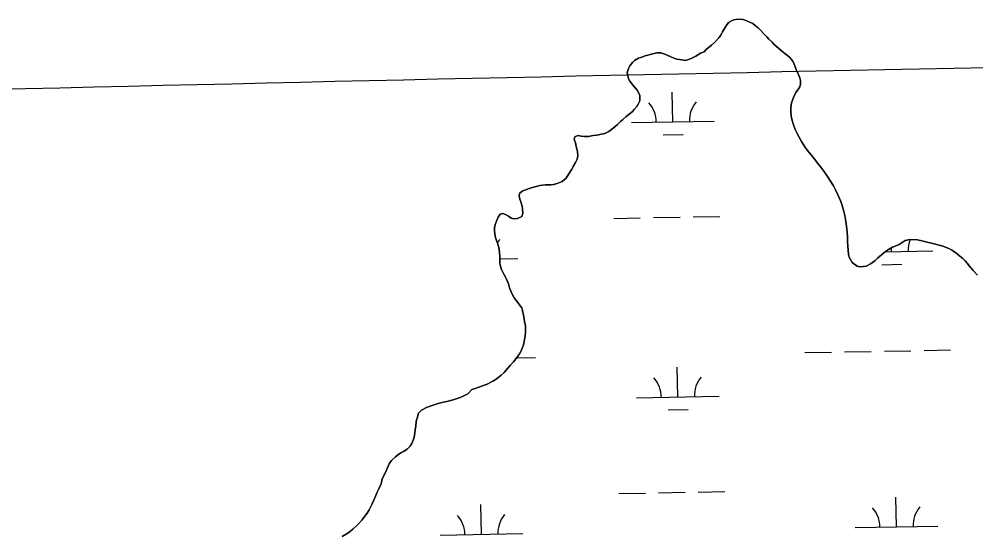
# Model space of a CAD drawing. Extents: x 3925854 to 3964121, y 224593 to 250589.
# Drawn here: x 3958680 to 3959836, y 236080 to 236705 of the extents above; entities that cross this region are included whole.
import ezdxf

# ---------------------------------------------------------------- set-up
doc = ezdxf.new("R2010")
doc.units = 0
for name, color, linetype in [('V-GRID-MAJR', 7, 'Continuous'), ('V-TOPO-SHOR', 7, 'Continuous'), ('V-WETL-SWMP', 7, 'Continuous')]:
    doc.layers.add(name, color=color, linetype=linetype)

msp = doc.modelspace()

# ---------------------------------------------------------------- linework, layer by layer
at = {"layer": 'V-GRID-MAJR'}
msp.add_spline([(3930006.603, 236087.686), (3935327.129, 236182.494), (3940647.643, 236278.076), (3945968.142, 236374.431), (3951288.627, 236471.56), (3956609.098, 236569.464), (3961929.554, 236668.141), (3961929.555, 236668.141)], degree=3, dxfattribs=at)
at = {"layer": 'V-TOPO-SHOR'}
for points in [[(3959623.34, 236622.947), (3959624.079, 236626.668), (3959624.126, 236630.75), (3959623.465, 236634.021), (3959622.33, 236636.83), (3959620.849, 236639.997), (3959619.6, 236642.809), (3959617.785, 236647.376), (3959616.204, 236651.822), (3959614.72, 236654.638), (3959611.383, 236658.523), (3959608.731, 236661.118), (3959605.377, 236663.368), (3959601.098, 236666.565), (3959597.983, 236669.398), (3959592.214, 236674.71), (3959589.908, 236677.067), (3959586.105, 236680.842), (3959583.686, 236683.433), (3959580, 236687.322), (3959576.082, 236691.561), (3959572.965, 236694.279), (3959569.85, 236696.995), (3959566.612, 236699.481), (3959561.977, 236701.865), (3959559.192, 236703.061), (3959555.129, 236704.507), (3959547.906, 236704.937), (3959543.697, 236703.935), (3959540.773, 236702.919), (3959537.367, 236700.742), (3959533.58, 236695.774), (3959530.012, 236689.634), (3959528.226, 236686.273), (3959525.855, 236682.687), (3959520.78, 236677.147), (3959516.659, 236673.582), (3959510.304, 236668.29), (3959507.705, 236665.287), (3959503.259, 236663.94), (3959497.74, 236660.272), (3959492.225, 236657.185), (3959488.948, 236656.057), (3959485.087, 236654.935), (3959478.106, 236655.946), (3959474.966, 236656.682), (3959470.2, 236658.017), (3959463.704, 236660.772), (3959460.225, 236662.445), (3959455.58, 236664.011), (3959450.452, 236664.069), (3959444.256, 236662.625), (3959439.696, 236661.392), (3959436.304, 236660.382), (3959431.389, 236658.689), (3959428.229, 236657.558), (3959423.649, 236654.814), (3959421.061, 236652.627), (3959417.983, 236648.465), (3959416.313, 236645.102), (3959414.861, 236640.455), (3959416.291, 236632.861), (3959417.772, 236629.816), (3959422.255, 236624.168), (3959427.09, 236618.751), (3959430.168, 236612.654), (3959429.861, 236606.129), (3959428.184, 236601.951), (3959426.404, 236599.174), (3959423.332, 236595.594), (3959421.208, 236593.403), (3959416.737, 236589.722), (3959413.09, 236586.849), (3959409.322, 236583.513), (3959406.848, 236581.209), (3959402.958, 236577.406), (3959400.251, 236575.104), (3959395.897, 236571.538), (3959392.723, 236569.242), (3959387.568, 236566.854), (3959383.824, 236565.73), (3959377.864, 236564.516), (3959373.781, 236564.096), (3959367.823, 236563.229), (3959363.276, 236563.164), (3959359.316, 236563.442), (3959355.127, 236564.071), (3959351.613, 236562.597), (3959350.53, 236559.578), (3959352.232, 236555.478), (3959353.229, 236550.804), (3959354.679, 236544.957), (3959355.201, 236539.706), (3959354.456, 236535.635), (3959352.195, 236531.463), (3959349.577, 236526.945), (3959347.794, 236523.703), (3959344.23, 236517.913), (3959341.025, 236512.703), (3959336.198, 236508.56), (3959330.226, 236506.18)], [(3959679.846, 236454.788), (3959679.207, 236460.158), (3959677.89, 236467.516), (3959676.782, 236472.542), (3959674.646, 236479.677), (3959672.836, 236484.478), (3959669.77, 236491.623), (3959666.466, 236498.537), (3959663.956, 236503.229), (3959659.835, 236510.153), (3959657.089, 236514.616), (3959652.268, 236521.198), (3959648.823, 236525.901), (3959645.376, 236530.369), (3959640.203, 236536.722), (3959636.983, 236540.839), (3959632.502, 236546.602), (3959629.518, 236550.716), (3959625.394, 236557.059), (3959622.992, 236561.282), (3959619.915, 236567.61), (3959617.978, 236571.598), (3959615.373, 236578.155), (3959614.136, 236582.249), (3959613.032, 236587.74), (3959612.516, 236593.575), (3959612.676, 236597.537), (3959613.444, 236603.589), (3959616.573, 236612.297), (3959618.84, 236616.819), (3959623.34, 236622.947)], [(3959330.226, 236506.18), (3959325.784, 236505.183), (3959322.513, 236504.753), (3959315.984, 236504.593), (3959309.099, 236503.854), (3959304.654, 236502.74), (3959301.615, 236501.957), (3959297.519, 236500.604), (3959291.787, 236498.687), (3959287.918, 236496.866), (3959284.506, 236494.105), (3959284.238, 236490.962), (3959285.129, 236487.222), (3959286.143, 236484.062), (3959287.947, 236478.797), (3959288.377, 236475.643), (3959288.67, 236470.394), (3959287.341, 236466.328), (3959282.184, 236463.822), (3959277.748, 236463.289), (3959274.496, 236464.374), (3959271.139, 236466.627), (3959267.551, 236468.884), (3959264.297, 236469.736), (3959261.141, 236469.073), (3959258.769, 236465.601), (3959257.454, 236462.701), (3959255.414, 236457.481), (3959254.198, 236452.947), (3959254.159, 236449.565), (3959254.687, 236444.781), (3959255.462, 236441.042), (3959256.817, 236437.179), (3959257.833, 236434.253), (3959259.523, 236428.987), (3959260.389, 236423.148), (3959260.907, 236417.43), (3959260.874, 236414.399), (3959260.948, 236410.67), (3959261.378, 236407.518), (3959262.953, 236402.369), (3959265.687, 236396.743), (3959267.403, 236393.925), (3959268.999, 236390.528), (3959271.147, 236384.789), (3959272.495, 236380.228), (3959275.329, 236373.085), (3959278.303, 236368.039), (3959283.701, 236360.867), (3959285.305, 236358.284), (3959287.49, 236355.81), (3959288.039, 236352.773), (3959289.258, 236347.047), (3959290.142, 236342.723), (3959290.685, 236339.219), (3959291.676, 236334.081), (3959291.857, 236329.415), (3959291.705, 236326.384), (3959291.31, 236322.192), (3959290.787, 236317.418), (3959289.317, 236311.024), (3959288.348, 236307.887), (3959286.315, 236303.246), (3959284.65, 236300.35), (3959281.571, 236296.074), (3959277.195, 236290.526), (3959273.414, 236286.022), (3959270.58, 236282.907), (3959266.093, 236277.828), (3959262.558, 236274.488), (3959256.559, 236269.776), (3959252.334, 236267.259), (3959245.297, 236263.49), (3959239.678, 236261.457), (3959230.9, 236258.29), (3959227.037, 236257.051), (3959221.969, 236252.095), (3959218.213, 236249.808), (3959212.941, 236247.534), (3959207.909, 236245.728), (3959204.282, 236244.718), (3959196.682, 236242.588), (3959192.707, 236241.702), (3959186.276, 236240.024), (3959180.077, 236238.23), (3959176.45, 236236.989), (3959172.001, 236235.406), (3959166.021, 236232.328), (3959162.48, 236228.521), (3959160.782, 236222.594), (3959159.81, 236218.989), (3959159.156, 236212.819), (3959158.64, 236208.395), (3959157.745, 236201.528), (3959156.773, 236197.924), (3959154.606, 236191.769), (3959152.472, 236188.646), (3959148.583, 236184.96), (3959144.237, 236182.095), (3959141.304, 236180.378), (3959137.194, 236177.859)], [(3959838.068, 236395.293), (3959833.002, 236400.831), (3959828.174, 236406.832), (3959826.221, 236409.302), (3959823.227, 236412.599), (3959820.345, 236415.546), (3959814.338, 236420.51), (3959811.565, 236422.64), (3959807.168, 236425.604), (3959804.272, 236427.269), (3959799.517, 236429.305), (3959796.498, 236430.388), (3959791.966, 236431.721), (3959784.411, 236433.671), (3959779.063, 236435.014), (3959770.808, 236436.856), (3959765.573, 236437.963), (3959756.368, 236438.301), (3959750.76, 236437.316), (3959745.945, 236434.222), (3959743.363, 236432.504), (3959738.794, 236430.572), (3959735.515, 236429.21), (3959730.587, 236426.468), (3959727.179, 236424.174), (3959722.238, 236420.033), (3959717.41, 236415.892), (3959714.351, 236413.244), (3959709.759, 236409.449), (3959703.545, 236406.256), (3959696.539, 236405.286), (3959692.589, 236406.379), (3959686.811, 236410.875), (3959683.037, 236417.33), (3959682.254, 236420.369), (3959681.73, 236425.505), (3959681.548, 236429.937), (3959681.161, 236436.935), (3959680.983, 236441.834), (3959680.575, 236447.202), (3959679.846, 236454.788)], [(3959137.194, 236177.859), (3959134.488, 236175.676), (3959130.009, 236171.412), (3959127.165, 236167.249), (3959124.537, 236161.565), (3959122.499, 236156.691), (3959118.569, 236149.275), (3959117.332, 236142.994), (3959114.111, 236136.385), (3959112.554, 236132.906), (3959110.996, 236128.959), (3959108.243, 236122.696), (3959106.095, 236118.174), (3959102.873, 236111.799), (3959100.61, 236107.51), (3959096.588, 236102.194), (3959093.989, 236099.308), (3959090.21, 236094.921), (3959087.616, 236092.269), (3959083.255, 236088.239), (3959078.43, 236084.212), (3959075.025, 236082.035), (3959070.097, 236079.293)]]:
    msp.add_lwpolyline(points, dxfattribs=at)
at = {"layer": 'V-WETL-SWMP'}
for p, q in [((3959533.58, 236695.773), (3959537.366, 236700.743)), ((3959537.366, 236700.743), (3959540.772, 236702.919)), ((3959540.772, 236702.919), (3959543.698, 236703.936)), ((3959543.698, 236703.936), (3959547.906, 236704.937)), ((3959547.906, 236704.937), (3959555.129, 236704.506)), ((3959555.129, 236704.506), (3959559.193, 236703.061)), ((3959559.193, 236703.061), (3959561.977, 236701.864)), ((3959561.977, 236701.864), (3959566.613, 236699.48)), ((3959566.613, 236699.48), (3959569.85, 236696.995)), ((3959569.85, 236696.995), (3959572.966, 236694.279)), ((3959525.854, 236682.687), (3959528.227, 236686.274)), ((3959528.227, 236686.274), (3959530.013, 236689.634)), ((3959530.013, 236689.634), (3959533.58, 236695.773)), ((3959572.966, 236694.279), (3959576.083, 236691.562)), ((3959576.083, 236691.562), (3959579.999, 236687.321)), ((3959579.999, 236687.321), (3959583.686, 236683.433)), ((3959510.304, 236668.29), (3959516.659, 236673.581)), ((3959516.659, 236673.581), (3959520.779, 236677.148)), ((3959520.779, 236677.148), (3959525.854, 236682.687)), ((3959583.686, 236683.433), (3959586.105, 236680.841)), ((3959586.105, 236680.841), (3959589.909, 236677.067)), ((3959589.909, 236677.067), (3959592.214, 236674.71)), ((3959592.214, 236674.71), (3959597.983, 236669.398)), ((3959439.696, 236661.393), (3959444.256, 236662.624)), ((3959444.256, 236662.624), (3959450.451, 236664.069)), ((3959450.451, 236664.069), (3959455.58, 236664.011)), ((3959455.58, 236664.011), (3959460.225, 236662.444)), ((3959460.225, 236662.444), (3959463.704, 236660.772)), ((3959497.739, 236660.271), (3959503.26, 236663.939)), ((3959503.26, 236663.939), (3959507.705, 236665.288)), ((3959507.705, 236665.288), (3959510.304, 236668.29)), ((3959597.983, 236669.398), (3959601.099, 236666.565)), ((3959601.099, 236666.565), (3959605.376, 236663.369)), ((3959605.376, 236663.369), (3959608.731, 236661.117)), ((3959417.983, 236648.465), (3959421.061, 236652.627)), ((3959421.061, 236652.627), (3959423.65, 236654.813)), ((3959423.65, 236654.813), (3959428.228, 236657.559)), ((3959428.228, 236657.559), (3959431.388, 236658.689)), ((3959431.388, 236658.689), (3959436.304, 236660.382)), ((3959436.304, 236660.382), (3959439.696, 236661.393)), ((3959463.704, 236660.772), (3959470.201, 236658.017)), ((3959470.201, 236658.017), (3959474.966, 236656.681)), ((3959474.966, 236656.681), (3959478.105, 236655.946)), ((3959478.105, 236655.946), (3959485.088, 236654.935)), ((3959485.088, 236654.935), (3959488.948, 236656.057)), ((3959488.948, 236656.057), (3959492.225, 236657.186)), ((3959492.225, 236657.186), (3959497.739, 236660.271)), ((3959608.731, 236661.117), (3959611.383, 236658.522)), ((3959611.383, 236658.522), (3959614.72, 236654.637)), ((3959614.72, 236654.637), (3959616.204, 236651.822)), ((3959616.204, 236651.822), (3959617.786, 236647.375)), ((3959414.861, 236640.456), (3959416.313, 236645.103)), ((3959416.291, 236632.862), (3959414.861, 236640.456)), ((3959416.313, 236645.103), (3959417.983, 236648.465)), ((3959617.786, 236647.375), (3959619.6, 236642.808)), ((3959619.6, 236642.808), (3959620.85, 236639.996)), ((3959620.85, 236639.996), (3959622.33, 236636.831)), ((3959417.772, 236629.815), (3959416.291, 236632.862)), ((3959422.255, 236624.168), (3959417.772, 236629.815)), ((3959622.33, 236636.831), (3959623.464, 236634.021)), ((3959623.464, 236634.021), (3959624.127, 236630.749)), ((3959624.127, 236630.749), (3959624.08, 236626.669)), ((3959427.09, 236618.751), (3959422.255, 236624.168)), ((3959430.169, 236612.654), (3959427.09, 236618.751)), ((3959469.945, 236580.774), (3959469.291, 236616.768)), ((3959618.84, 236616.819), (3959616.574, 236612.298)), ((3959623.339, 236622.947), (3959618.84, 236616.819)), ((3959624.08, 236626.669), (3959623.339, 236622.947)), ((3959428.183, 236601.951), (3959429.862, 236606.129)), ((3959429.862, 236606.129), (3959430.169, 236612.654)), ((3959616.574, 236612.298), (3959613.444, 236603.59)), ((3959416.737, 236589.723), (3959421.208, 236593.403)), ((3959421.208, 236593.403), (3959423.331, 236595.594)), ((3959423.331, 236595.594), (3959426.403, 236599.174)), ((3959426.403, 236599.174), (3959428.183, 236601.951)), ((3959612.676, 236597.537), (3959612.515, 236593.575)), ((3959612.515, 236593.575), (3959613.032, 236587.74)), ((3959613.444, 236603.59), (3959612.676, 236597.537)), ((3959402.958, 236577.405), (3959406.848, 236581.208)), ((3959406.848, 236581.208), (3959409.322, 236583.512)), ((3959409.322, 236583.512), (3959413.09, 236586.85)), ((3959413.09, 236586.85), (3959416.737, 236589.723)), ((3959419.953, 236579.865), (3959519.937, 236581.683)), ((3959613.032, 236587.74), (3959614.136, 236582.249)), ((3959614.136, 236582.249), (3959615.372, 236578.155)), ((3959392.723, 236569.243), (3959395.897, 236571.539)), ((3959395.897, 236571.539), (3959400.251, 236575.104)), ((3959400.251, 236575.104), (3959402.958, 236577.405)), ((3959615.372, 236578.155), (3959617.979, 236571.597)), ((3959617.979, 236571.597), (3959619.916, 236567.611)), ((3959350.529, 236559.578), (3959351.613, 236562.596)), ((3959352.232, 236555.478), (3959350.529, 236559.578)), ((3959351.613, 236562.596), (3959355.127, 236564.072)), ((3959355.127, 236564.072), (3959359.316, 236563.442)), ((3959359.316, 236563.442), (3959363.277, 236563.164)), ((3959363.277, 236563.164), (3959367.824, 236563.229)), ((3959367.824, 236563.229), (3959373.78, 236564.095)), ((3959373.78, 236564.095), (3959377.865, 236564.515)), ((3959377.865, 236564.515), (3959383.824, 236565.73)), ((3959383.824, 236565.73), (3959387.567, 236566.854)), ((3959387.567, 236566.854), (3959392.723, 236569.243)), ((3959458.228, 236565.127), (3959482.224, 236565.563)), ((3959619.916, 236567.611), (3959622.992, 236561.281)), ((3959622.992, 236561.281), (3959625.393, 236557.058)), ((3959353.228, 236550.804), (3959352.232, 236555.478)), ((3959354.678, 236544.958), (3959353.228, 236550.804)), ((3959625.393, 236557.058), (3959629.518, 236550.716)), ((3959629.518, 236550.716), (3959632.502, 236546.602)), ((3959632.502, 236546.602), (3959636.984, 236540.839)), ((3959352.194, 236531.463), (3959354.456, 236535.635)), ((3959354.456, 236535.635), (3959355.201, 236539.706)), ((3959355.201, 236539.706), (3959354.678, 236544.958)), ((3959636.984, 236540.839), (3959640.202, 236536.722)), ((3959640.202, 236536.722), (3959645.376, 236530.369)), ((3959344.23, 236517.914), (3959347.793, 236523.702)), ((3959347.793, 236523.702), (3959349.578, 236526.946)), ((3959349.578, 236526.946), (3959352.194, 236531.463)), ((3959645.376, 236530.369), (3959648.823, 236525.9)), ((3959648.823, 236525.9), (3959652.267, 236521.198)), ((3959336.197, 236508.561), (3959341.024, 236512.704)), ((3959341.024, 236512.704), (3959344.23, 236517.914)), ((3959652.267, 236521.198), (3959657.089, 236514.615)), ((3959657.089, 236514.615), (3959659.836, 236510.154)), ((3959291.786, 236498.687), (3959297.52, 236500.604)), ((3959297.52, 236500.604), (3959301.615, 236501.957)), ((3959301.615, 236501.957), (3959304.655, 236502.739)), ((3959304.655, 236502.739), (3959309.098, 236503.854)), ((3959309.098, 236503.854), (3959315.984, 236504.593)), ((3959315.984, 236504.593), (3959322.514, 236504.752)), ((3959322.514, 236504.752), (3959325.784, 236505.182)), ((3959325.784, 236505.182), (3959330.225, 236506.181)), ((3959330.225, 236506.181), (3959336.197, 236508.561)), ((3959659.836, 236510.154), (3959663.955, 236503.23)), ((3959663.955, 236503.23), (3959666.467, 236498.538)), ((3959284.238, 236490.962), (3959284.506, 236494.106)), ((3959285.128, 236487.221), (3959284.238, 236490.962)), ((3959284.506, 236494.106), (3959287.918, 236496.866)), ((3959287.918, 236496.866), (3959291.786, 236498.687)), ((3959666.467, 236498.538), (3959669.769, 236491.623)), ((3959669.769, 236491.623), (3959672.836, 236484.477)), ((3959286.142, 236484.062), (3959285.128, 236487.221)), ((3959287.947, 236478.796), (3959286.142, 236484.062)), ((3959288.378, 236475.643), (3959287.947, 236478.796)), ((3959672.836, 236484.477), (3959674.647, 236479.677)), ((3959674.647, 236479.677), (3959676.782, 236472.541)), ((3959257.455, 236462.702), (3959258.77, 236465.602)), ((3959258.77, 236465.602), (3959261.141, 236469.073)), ((3959261.141, 236469.073), (3959264.296, 236469.737)), ((3959264.296, 236469.737), (3959267.551, 236468.884)), ((3959267.551, 236468.884), (3959271.139, 236466.628)), ((3959271.139, 236466.628), (3959274.495, 236464.375)), ((3959282.183, 236463.822), (3959287.34, 236466.329)), ((3959287.34, 236466.329), (3959288.669, 236470.394)), ((3959288.669, 236470.394), (3959288.378, 236475.643)), ((3959446.64, 236464.899), (3959478.635, 236465.481)), ((3959494.632, 236465.771), (3959526.627, 236466.353)), ((3959676.782, 236472.541), (3959677.891, 236467.516)), ((3959677.891, 236467.516), (3959679.207, 236460.157)), ((3959254.198, 236452.947), (3959255.414, 236457.48)), ((3959255.414, 236457.48), (3959257.455, 236462.702)), ((3959274.495, 236464.375), (3959277.747, 236463.289)), ((3959277.747, 236463.289), (3959282.183, 236463.822)), ((3959398.648, 236464.026), (3959430.643, 236464.608)), ((3959679.207, 236460.157), (3959679.846, 236454.787)), ((3959679.846, 236454.787), (3959680.576, 236447.201)), ((3959254.159, 236449.566), (3959254.198, 236452.947)), ((3959254.688, 236444.781), (3959254.159, 236449.566)), ((3959255.462, 236441.041), (3959254.688, 236444.781)), ((3959680.576, 236447.201), (3959680.982, 236441.834)), ((3959256.817, 236437.179), (3959255.462, 236441.041)), ((3959257.834, 236434.253), (3959256.817, 236437.179)), ((3959259.523, 236428.988), (3959257.834, 236434.253)), ((3959680.982, 236441.834), (3959681.16, 236436.936)), ((3959681.16, 236436.936), (3959681.547, 236429.937)), ((3959738.794, 236430.573), (3959743.362, 236432.503)), ((3959743.362, 236432.503), (3959745.946, 236434.222)), ((3959745.946, 236434.222), (3959750.761, 236437.316)), ((3959750.761, 236437.316), (3959756.368, 236438.301)), ((3959756.368, 236438.301), (3959765.573, 236437.964)), ((3959765.573, 236437.964), (3959770.807, 236436.856)), ((3959770.807, 236436.856), (3959779.063, 236435.014)), ((3959779.063, 236435.014), (3959784.411, 236433.671)), ((3959784.411, 236433.671), (3959791.966, 236431.721)), ((3959791.966, 236431.721), (3959796.498, 236430.387)), ((3959260.389, 236423.149), (3959259.523, 236428.988)), ((3959260.908, 236417.431), (3959260.389, 236423.149)), ((3959681.547, 236429.937), (3959681.73, 236425.505)), ((3959681.73, 236425.505), (3959682.255, 236420.369)), ((3959682.255, 236420.369), (3959683.037, 236417.329)), ((3959717.411, 236415.892), (3959722.237, 236420.034)), ((3959722.237, 236420.034), (3959727.18, 236424.175)), ((3959726.432, 236423.549), (3959784.272, 236424.6)), ((3959727.18, 236424.175), (3959730.587, 236426.468)), ((3959730.587, 236426.468), (3959735.514, 236429.211)), ((3959734.281, 236423.691), (3959734.194, 236428.476)), ((3959735.514, 236429.211), (3959738.794, 236430.573)), ((3959796.498, 236430.387), (3959799.516, 236429.304)), ((3959799.516, 236429.304), (3959804.273, 236427.269)), ((3959804.273, 236427.269), (3959807.169, 236425.604)), ((3959807.169, 236425.604), (3959811.565, 236422.64)), ((3959811.565, 236422.64), (3959814.339, 236420.51)), ((3959814.339, 236420.51), (3959820.345, 236415.546)), ((3959260.874, 236414.4), (3959260.908, 236417.431)), ((3959260.948, 236410.669), (3959260.874, 236414.4)), ((3959260.882, 236415.083), (3959282.447, 236415.476)), ((3959261.379, 236407.517), (3959260.948, 236410.669)), ((3959262.953, 236402.369), (3959261.379, 236407.517)), ((3959683.037, 236417.329), (3959686.811, 236410.875)), ((3959686.811, 236410.875), (3959692.589, 236406.38)), ((3959703.546, 236406.256), (3959709.76, 236409.45)), ((3959709.76, 236409.45), (3959714.35, 236413.245)), ((3959714.35, 236413.245), (3959717.411, 236415.892)), ((3959722.563, 236408.045), (3959746.559, 236408.481)), ((3959820.345, 236415.546), (3959823.226, 236412.599)), ((3959823.226, 236412.599), (3959826.22, 236409.301)), ((3959826.22, 236409.301), (3959828.174, 236406.831)), ((3959265.687, 236396.743), (3959262.953, 236402.369)), ((3959267.404, 236393.925), (3959265.687, 236396.743)), ((3959692.589, 236406.38), (3959696.54, 236405.286)), ((3959696.54, 236405.286), (3959703.546, 236406.256)), ((3959828.174, 236406.831), (3959833.002, 236400.831)), ((3959833.002, 236400.831), (3959838.069, 236395.294)), ((3959268.998, 236390.527), (3959267.404, 236393.925)), ((3959271.148, 236384.79), (3959268.998, 236390.527)), ((3959272.495, 236380.228), (3959271.148, 236384.79)), ((3959275.329, 236373.085), (3959272.495, 236380.228)), ((3959278.303, 236368.039), (3959275.329, 236373.085)), ((3959283.701, 236360.866), (3959278.303, 236368.039)), ((3959285.304, 236358.284), (3959283.701, 236360.866)), ((3959287.491, 236355.811), (3959285.304, 236358.284)), ((3959288.04, 236352.773), (3959287.491, 236355.811)), ((3959289.258, 236347.047), (3959288.04, 236352.773)), ((3959290.142, 236342.724), (3959289.258, 236347.047)), ((3959290.685, 236339.22), (3959290.142, 236342.724)), ((3959291.676, 236334.08), (3959290.685, 236339.22)), ((3959291.857, 236329.415), (3959291.676, 236334.08)), ((3959291.706, 236326.385), (3959291.857, 236329.415)), ((3959289.317, 236311.024), (3959290.788, 236317.419)), ((3959290.788, 236317.419), (3959291.309, 236322.193)), ((3959291.309, 236322.193), (3959291.706, 236326.385)), ((3959286.315, 236303.247), (3959288.349, 236307.887)), ((3959288.349, 236307.887), (3959289.317, 236311.024)), ((3959725.621, 236303.443), (3959757.616, 236304.025)), ((3959773.613, 236304.316), (3959805.608, 236304.897)), ((3959277.195, 236290.526), (3959281.571, 236296.073)), ((3959281.007, 236295.359), (3959303.783, 236295.773)), ((3959281.571, 236296.073), (3959284.65, 236300.351)), ((3959284.65, 236300.351), (3959286.315, 236303.247)), ((3959629.637, 236301.698), (3959661.632, 236302.28)), ((3959677.629, 236302.57), (3959709.624, 236303.152)), ((3959266.093, 236277.828), (3959270.58, 236282.907)), ((3959270.58, 236282.907), (3959273.414, 236286.023)), ((3959273.414, 236286.023), (3959277.195, 236290.526)), ((3959475.993, 236248.154), (3959475.339, 236284.148)), ((3959252.334, 236267.258), (3959256.559, 236269.775)), ((3959256.559, 236269.775), (3959262.558, 236274.487)), ((3959262.558, 236274.487), (3959266.093, 236277.828)), ((3959227.038, 236257.052), (3959230.899, 236258.291)), ((3959230.899, 236258.291), (3959239.678, 236261.456)), ((3959239.678, 236261.456), (3959245.297, 236263.491)), ((3959245.297, 236263.491), (3959252.334, 236267.258)), ((3959204.282, 236244.718), (3959207.908, 236245.727)), ((3959207.908, 236245.727), (3959212.941, 236247.535)), ((3959212.941, 236247.535), (3959218.213, 236249.807)), ((3959218.213, 236249.807), (3959221.969, 236252.096)), ((3959221.969, 236252.096), (3959227.038, 236257.052)), ((3959426.001, 236247.245), (3959525.985, 236249.063)), ((3959166.021, 236232.327), (3959172.002, 236235.407)), ((3959172.002, 236235.407), (3959176.45, 236236.989)), ((3959176.45, 236236.989), (3959180.077, 236238.23)), ((3959180.077, 236238.23), (3959186.276, 236240.025)), ((3959186.276, 236240.025), (3959192.707, 236241.701)), ((3959192.707, 236241.701), (3959196.681, 236242.589)), ((3959196.681, 236242.589), (3959204.282, 236244.718)), ((3959159.809, 236218.99), (3959160.782, 236222.593)), ((3959160.782, 236222.593), (3959162.481, 236228.52)), ((3959162.481, 236228.52), (3959166.021, 236232.327)), ((3959464.276, 236232.507), (3959488.272, 236232.943)), ((3959158.64, 236208.395), (3959159.156, 236212.819)), ((3959159.156, 236212.819), (3959159.809, 236218.99)), ((3959156.773, 236197.924), (3959157.746, 236201.527)), ((3959157.746, 236201.527), (3959158.64, 236208.395)), ((3959148.583, 236184.96), (3959152.471, 236188.646)), ((3959152.471, 236188.646), (3959154.605, 236191.77)), ((3959154.605, 236191.77), (3959156.773, 236197.924)), ((3959134.488, 236175.676), (3959137.194, 236177.86)), ((3959137.194, 236177.86), (3959141.303, 236180.379)), ((3959141.303, 236180.379), (3959144.237, 236182.094)), ((3959144.237, 236182.094), (3959148.583, 236184.96)), ((3959124.537, 236161.566), (3959127.165, 236167.248)), ((3959127.165, 236167.248), (3959130.01, 236171.413)), ((3959130.01, 236171.413), (3959134.488, 236175.676)), ((3959118.569, 236149.276), (3959122.5, 236156.692)), ((3959122.5, 236156.692), (3959124.537, 236161.566)), ((3959114.11, 236136.386), (3959117.332, 236142.994)), ((3959117.332, 236142.994), (3959118.569, 236149.276)), ((3959110.995, 236128.96), (3959112.555, 236132.906)), ((3959112.555, 236132.906), (3959114.11, 236136.386)), ((3959404.696, 236131.406), (3959436.691, 236131.988)), ((3959452.688, 236132.279), (3959484.683, 236132.861)), ((3959500.68, 236133.151), (3959532.675, 236133.733)), ((3959106.094, 236118.174), (3959108.243, 236122.696)), ((3959108.243, 236122.696), (3959110.995, 236128.96)), ((3959740.329, 236091.071), (3959739.674, 236127.065)), ((3959096.587, 236102.193), (3959100.611, 236107.51)), ((3959100.611, 236107.51), (3959102.874, 236111.798)), ((3959102.874, 236111.798), (3959106.094, 236118.174)), ((3959238.504, 236081.947), (3959237.849, 236117.941)), ((3959090.21, 236094.921), (3959093.99, 236099.308)), ((3959093.99, 236099.308), (3959096.587, 236102.193)), ((3959075.025, 236082.035), (3959078.431, 236084.212)), ((3959078.431, 236084.212), (3959083.256, 236088.238)), ((3959083.256, 236088.238), (3959087.615, 236092.269)), ((3959087.615, 236092.269), (3959090.21, 236094.921)), ((3959690.337, 236090.162), (3959790.32, 236091.98)), ((3959070.098, 236079.293), (3959075.025, 236082.035)), ((3959188.512, 236081.038), (3959288.495, 236082.856))]:
    msp.add_line(p, q, dxfattribs=at)
for centre, start, end in [((3959525.17, 236582.253), 140.269876, 181.813534), ((3959414.703, 236580.244), 0.269879, 41.813537), ((3959287.681, 236416.046), 140.269876, 148.236244), ((3959789.506, 236425.17), 158.154784, 181.813534), ((3959420.751, 236247.624), 0.269879, 41.813537), ((3959531.218, 236249.633), 140.269876, 181.813534), ((3959685.086, 236090.542), 0.269879, 41.813537), ((3959795.554, 236092.55), 140.269876, 181.813534), ((3959183.261, 236081.417), 0.269879, 41.813537), ((3959293.729, 236083.426), 140.269876, 181.813534)]:
    msp.add_arc(centre, 35.246, start, end, dxfattribs=at)

doc.saveas('drawing.dxf')
